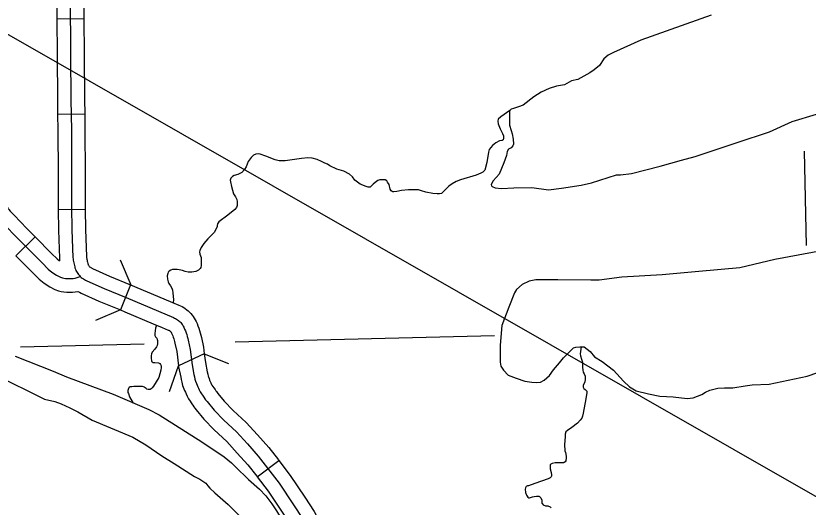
# Model space of a CAD drawing. Extents: x 1720274 to 1751788, y 372074 to 391887.
# Drawn here: x 1739522 to 1740215, y 376241 to 376671 of the extents above; entities that cross this region are included whole.
import ezdxf

# ---------------------------------------------------------------- set-up
doc = ezdxf.new("R2010")
doc.units = 0
for name, color, linetype in [('Level 32', 7, 'Continuous'), ('Level 35', 7, 'Continuous'), ('Level 38', 7, 'Continuous'), ('Level 5', 7, 'Continuous'), ('Level 9', 7, 'Continuous'), ('R_Draft', 7, 'Continuous')]:
    doc.layers.add(name, color=color, linetype=linetype)

msp = doc.modelspace()

# ---------------------------------------------------------------- linework, layer by layer
at = {"layer": 'Level 32'}
for p, q in [((1739558.19, 376668.41), (1739581.89, 376668.66)), ((1739559.01, 376584.94), (1739582.7, 376585.29)), ((1739559.46, 376501.57), (1739583.16, 376501.81)), ((1739522.46, 376461.02), (1739539.3, 376477.7)), ((1739622.86, 376435.75), (1739613.93, 376413.79)), ((1739687.3, 376375.31), (1739664.72, 376364.75)), ((1739733.52, 376267.88), (1739752.41, 376282.18))]:
    msp.add_line(p, q, dxfattribs=at)
for points in [[(1739556.89, 376751.72), (1739556.9, 376751.57), (1739557.99, 376688.13), (1739558.19, 376668.41)], [(1739580.59, 376752.18), (1739580.59, 376752), (1739581.69, 376688.46), (1739581.89, 376668.66)], [(1739569.84, 376688.29), (1739570.36, 376636.95), (1739570.67, 376597.64), (1739571.06, 376571.13), (1739571.22, 376533.44), (1739571.28, 376504.16), (1739571.49, 376483.74), (1739572.35, 376459.73), (1739572.48, 376458.48), (1739572.69, 376457.4), (1739572.91, 376456.16), (1739573.11, 376454.98), (1739573.37, 376453.76), (1739573.67, 376452.58), (1739573.93, 376451.53), (1739574.19, 376450.44), (1739574.52, 376449.36), (1739574.93, 376448.37), (1739575.41, 376447.42), (1739576.03, 376446.44), (1739576.62, 376445.56), (1739577.28, 376444.65), (1739578.01, 376443.8), (1739578.78, 376443)], [(1739558.19, 376668.41), (1739558.51, 376636.85), (1739558.82, 376597.51), (1739559.01, 376584.94)], [(1739581.89, 376668.66), (1739582.21, 376637.06), (1739582.52, 376597.78), (1739582.7, 376585.29)], [(1739559.01, 376584.94), (1739559.21, 376571.02), (1739559.37, 376533.4), (1739559.43, 376504.08), (1739559.46, 376501.57)], [(1739582.7, 376585.29), (1739582.91, 376571.24), (1739583.07, 376533.48), (1739583.13, 376504.23), (1739583.16, 376501.81)], [(1739485.84, 376540.08), (1739488.15, 376537.27), (1739494.15, 376529.52), (1739497.99, 376524.27), (1739499.6, 376522.29), (1739500.87, 376520.78), (1739502.16, 376519.27), (1739504.03, 376517.21), (1739507, 376513.92), (1739514.16, 376505.67), (1739515.59, 376502.9), (1739516.03, 376502.16), (1739516.35, 376501.68), (1739517.56, 376500.18), (1739520.94, 376496.63), (1739532.12, 376484.94), (1739539.3, 376477.7)], [(1739559.46, 376501.57), (1739559.64, 376483.47), (1739560.52, 376458.91), (1739560.75, 376456.67)], [(1739583.16, 376501.81), (1739583.34, 376484.02), (1739584.18, 376460.55), (1739584.21, 376460.25), (1739584.34, 376459.59), (1739584.59, 376458.16), (1739584.75, 376457.2), (1739584.91, 376456.45), (1739585.16, 376455.45), (1739585.44, 376454.36), (1739585.63, 376453.56), (1739585.7, 376453.32), (1739585.71, 376453.3), (1739585.71, 376453.29), (1739585.94, 376452.94), (1739586.33, 376452.37), (1739586.59, 376452.01), (1739586.98, 376451.55)], [(1739512.37, 376488.45), (1739523.63, 376476.67), (1739531.35, 376468.89), (1739545.35, 376454.87), (1739550.7, 376449.52), (1739554, 376446.9), (1739558.05, 376444.28), (1739561.53, 376442.48), (1739563.34, 376441.79), (1739564.52, 376441.48), (1739565.95, 376441.23), (1739567.44, 376441.11), (1739568.56, 376441.11), (1739569.87, 376441.11), (1739571.18, 376441.11), (1739572.67, 376441.29), (1739574.41, 376441.6), (1739578.78, 376443)], [(1739539.3, 376477.7), (1739539.75, 376477.25), (1739553.74, 376463.25), (1739558.6, 376458.37), (1739560.75, 376456.67)], [(1739522.47, 376461.02), (1739522.95, 376460.53), (1739536.97, 376446.5), (1739542.8, 376440.66), (1739547.09, 376437.26), (1739552.09, 376434.02), (1739556.69, 376431.64), (1739559.71, 376430.49), (1739561.99, 376429.89), (1739564.44, 376429.47), (1739566.95, 376429.26), (1739568.56, 376429.26), (1739569.87, 376429.26), (1739571.92, 376429.26), (1739576.78, 376429.87)], [(1739586.98, 376451.55), (1739587.63, 376451.04), (1739588.06, 376450.74), (1739588.5, 376450.47), (1739588.96, 376450.21), (1739589.58, 376449.92), (1739604.26, 376443.31), (1739622.86, 376435.75)], [(1739578.78, 376443), (1739579.66, 376442.24), (1739580.57, 376441.52), (1739581.52, 376440.85), (1739582.51, 376440.24), (1739583.52, 376439.68), (1739584.57, 376439.18), (1739599.59, 376432.41), (1739618.97, 376424.54), (1739647.33, 376412.61), (1739660.46, 376407.02), (1739661.34, 376406.64), (1739662.2, 376406.2), (1739663.04, 376405.72), (1739663.84, 376405.19), (1739664.61, 376404.61), (1739665.35, 376403.99), (1739666.05, 376403.33), (1739666.71, 376402.63), (1739667.33, 376401.9), (1739667.91, 376401.12), (1739668.44, 376400.32), (1739668.92, 376399.49), (1739669.36, 376398.63), (1739670.07, 376397.05), (1739670.73, 376395.46), (1739671.34, 376393.84), (1739671.89, 376392.2), (1739672.38, 376390.55), (1739672.82, 376388.88), (1739673.21, 376387.19), (1739674.89, 376379.2), (1739676.53, 376365.84), (1739678.26, 376357.36), (1739678.67, 376355.29), (1739679.08, 376353.27), (1739679.55, 376351.4), (1739680.43, 376349.32), (1739681, 376347.85), (1739681.62, 376346.46), (1739682.15, 376345.22), (1739682.84, 376343.75), (1739683.8, 376341.99), (1739684.86, 376340.34), (1739685.71, 376339.05)], [(1739576.78, 376429.87), (1739578.08, 376429.15), (1739579.56, 376428.44), (1739594.93, 376421.51), (1739613.93, 376413.79)], [(1739623.35, 376435.55), (1739622.86, 376435.75), (1739651.94, 376423.52), (1739659.6, 376420.26)], [(1739659.6, 376420.26), (1739665.15, 376417.91), (1739666.39, 376417.36), (1739667.86, 376416.62), (1739669.28, 376415.79), (1739670.65, 376414.89), (1739671.97, 376413.9), (1739673.23, 376412.85), (1739674.43, 376411.72), (1739675.56, 376410.52), (1739676.62, 376409.26), (1739677.6, 376407.95), (1739678.51, 376406.58), (1739679.33, 376405.16), (1739680.05, 376403.76), (1739680.95, 376401.76), (1739681.76, 376399.79), (1739682.5, 376397.8), (1739683.18, 376395.79), (1739683.79, 376393.76), (1739684.33, 376391.71), (1739684.78, 376389.73), (1739686.59, 376381.15), (1739687.3, 376375.31)], [(1739613.93, 376413.79), (1739617.81, 376412.18), (1739642.71, 376401.69), (1739650.33, 376398.45)], [(1739650.33, 376398.45), (1739655.77, 376396.14), (1739656.29, 376395.91), (1739656.55, 376395.78), (1739656.79, 376395.64), (1739657.02, 376395.49), (1739657.25, 376395.32), (1739657.46, 376395.14), (1739657.67, 376394.95), (1739657.86, 376394.74), (1739658.04, 376394.53), (1739658.21, 376394.3), (1739658.37, 376394.06), (1739658.51, 376393.82), (1739658.67, 376393.5), (1739659.19, 376392.35), (1739659.7, 376391.12), (1739660.17, 376389.88), (1739660.59, 376388.61), (1739660.97, 376387.34), (1739661.31, 376386.05), (1739661.63, 376384.66), (1739663.19, 376377.26), (1739664.72, 376364.75)], [(1739687.3, 376375.31), (1739688.23, 376367.75), (1739689.87, 376359.71), (1739690.29, 376357.64), (1739690.64, 376355.89), (1739690.82, 376355.17), (1739691.41, 376353.77), (1739691.95, 376352.39), (1739692.49, 376351.17), (1739692.96, 376350.07), (1739693.41, 376349.12), (1739694, 376348.04), (1739694.78, 376346.82), (1739695.5, 376345.73), (1739696.65, 376344.09), (1739697.07, 376343.46)], [(1739664.72, 376364.75), (1739664.82, 376363.94), (1739666.64, 376355.02), (1739667.06, 376352.94), (1739667.53, 376350.64), (1739668.28, 376347.63), (1739669.45, 376344.86), (1739670.05, 376343.31), (1739670.74, 376341.75), (1739671.33, 376340.36), (1739672.27, 376338.37), (1739673.6, 376335.94), (1739674.94, 376333.85), (1739675.93, 376332.37), (1739677.08, 376330.73), (1739677.34, 376330.34)], [(1739697.07, 376343.46), (1739697.31, 376343.09), (1739697.86, 376342.43), (1739699.05, 376340.79), (1739704.66, 376333.93), (1739712.62, 376325.86), (1739723.79, 376315.32), (1739733.7, 376304.53), (1739743.61, 376293.53), (1739752.06, 376282.65), (1739752.41, 376282.18)], [(1739685.71, 376339.05), (1739686.86, 376337.41), (1739687.79, 376336.01), (1739688.48, 376335.18), (1739689.65, 376333.56), (1739695.84, 376326), (1739704.34, 376317.39), (1739715.35, 376307), (1739724.93, 376296.56), (1739734.51, 376285.92), (1739742.65, 376275.44), (1739752.73, 376262.13), (1739765.23, 376243.33), (1739773.21, 376231.4)], [(1739677.33, 376330.34), (1739678.27, 376328.93), (1739679.11, 376327.92), (1739680.25, 376326.33), (1739687.02, 376318.07), (1739696.05, 376308.92), (1739706.91, 376298.67), (1739716.16, 376288.59), (1739725.42, 376278.31), (1739733.25, 376268.23), (1739733.51, 376267.88)], [(1739752.41, 376282.18), (1739762.4, 376268.99), (1739775.09, 376249.9), (1739783.38, 376237.51), (1739789.34, 376226.41), (1739794.24, 376215.04), (1739796.94, 376208.4)], [(1739733.52, 376267.88), (1739743.06, 376255.27), (1739755.38, 376236.75), (1739763.04, 376225.29), (1739767.98, 376216.09), (1739772.38, 376205.88), (1739774.99, 376199.47)]]:
    msp.add_lwpolyline(points, dxfattribs=at)
at = {"layer": 'Level 35'}
for points in [[(1740130.73, 376671.59), (1740069.17, 376649.61), (1740045.31, 376638.88), (1740040.64, 376636.63), (1740036.83, 376633.51), (1740032.86, 376627.63), (1740028.36, 376623.82), (1740024.38, 376621.23), (1740014.01, 376615.34), (1740008.48, 376614.13), (1740002.25, 376610.67), (1739995.33, 376609.46), (1739988.76, 376607.38), (1739981.85, 376604.26), (1739975.45, 376600.28), (1739966.28, 376592.84), (1739962.13, 376591.28), (1739957.64, 376590.07), (1739955.74, 376589.38), (1739954.53, 376588.17), (1739954.18, 376586.96), (1739954.18, 376584.88), (1739954.18, 376580.73), (1739954.18, 376575.36), (1739955.56, 376570.69), (1739956.6, 376567.75), (1739957.47, 376563.07), (1739957.76, 376558.83), (1739957.19, 376557.39), (1739955.61, 376555.68), (1739953.47, 376554.39), (1739952.18, 376552.38), (1739951.46, 376548.8), (1739949.18, 376542.5), (1739945.03, 376532.62), (1739940.02, 376526.75), (1739938.3, 376523.45), (1739938.44, 376522.31), (1739939.02, 376521.59), (1739941.59, 376520.44), (1739947.17, 376519.87), (1739957.9, 376520.44), (1739973.79, 376520.87), (1739988.38, 376518.87), (1739999.68, 376520.16), (1740016.85, 376522.88), (1740025.87, 376524.88), (1740047.76, 376531.9), (1740051.34, 376532.04), (1740060.78, 376533.05), (1740086.11, 376539.49), (1740104.71, 376544.79), (1740116.73, 376548.08), (1740153.35, 376560.26), (1740181.54, 376569.42), (1740201.43, 376578.45), (1740222.75, 376585.03)], [(1739954.53, 376588.17), (1739946.56, 376582.7), (1739944.35, 376580.5), (1739943.95, 376578.89), (1739944.35, 376576.49), (1739946.16, 376572.07), (1739947.96, 376568.06), (1739948.96, 376566.06), (1739948.96, 376565.05), (1739948.96, 376563.85), (1739948.76, 376562.65), (1739947.76, 376562.05), (1739945.35, 376561.64), (1739942.15, 376560.04), (1739939.34, 376557.63), (1739936.34, 376554.02), (1739935.74, 376551.62), (1739934.33, 376542.79), (1739932.53, 376535.97), (1739930.93, 376534.37), (1739929.12, 376533.37), (1739925.12, 376531.76), (1739911.49, 376527.55), (1739907.48, 376526.15), (1739904.08, 376523.94), (1739901.27, 376521.93), (1739896.06, 376516.92), (1739894.66, 376515.72), (1739892.86, 376515.32), (1739890.85, 376515.32), (1739887.05, 376515.52), (1739881.03, 376516.72), (1739877.23, 376517.92), (1739874.62, 376518.72), (1739872.22, 376518.93), (1739866.01, 376518.72), (1739859.79, 376518.12), (1739855.79, 376517.32), (1739853.16, 376517), (1739852.23, 376517), (1739851.46, 376517.25), (1739850.7, 376518.02), (1739849.94, 376519.29), (1739848.84, 376523.36), (1739847.65, 376525.57), (1739846.89, 376526.59), (1739845.61, 376527.44), (1739844.34, 376527.61), (1739842.82, 376527.61), (1739840.78, 376527.52), (1739839.17, 376526.93), (1739836.71, 376525.31), (1739834.93, 376523.79), (1739833.49, 376522.17), (1739832.22, 376521.24), (1739831.46, 376521.16), (1739830.53, 376521.16), (1739828.83, 376521.67), (1739823.66, 376523.87), (1739818.83, 376527.35), (1739816.79, 376530.24), (1739814.25, 376532.61), (1739809.33, 376535.16), (1739803.23, 376537.02), (1739797.13, 376539.91), (1739795.03, 376541.13), (1739792.6, 376542.05), (1739789.86, 376543.64), (1739786.14, 376545.39), (1739781.51, 376546.38), (1739777.79, 376546.76), (1739772.25, 376546.3), (1739762.15, 376544.63), (1739758.12, 376544.02), (1739752.81, 376544.02), (1739749.24, 376545.09), (1739741.16, 376548.13), (1739736.12, 376549.96), (1739734.38, 376550.24), (1739732.27, 376549.96), (1739730.44, 376549.14), (1739728.14, 376546.94), (1739725.76, 376543.72), (1739723.84, 376539.04), (1739722.46, 376536.66), (1739720.17, 376534), (1739718.43, 376533.08), (1739716.59, 376532.25), (1739713.29, 376531.25), (1739711.83, 376530.42), (1739710.36, 376528.86), (1739709.9, 376527.21), (1739710.08, 376525.83), (1739711, 376521.7), (1739712.84, 376515.37), (1739714.49, 376512.71), (1739715.68, 376510.32), (1739716.14, 376508.49), (1739716.14, 376506.56), (1739716.04, 376505), (1739715.31, 376503.26)], [(1739715.31, 376503.26), (1739714.03, 376501.7), (1739707.79, 376496.56), (1739699.91, 376490.69), (1739698.72, 376489.04), (1739698.44, 376487.66), (1739698.44, 376486.56), (1739695.78, 376481.42), (1739690.47, 376475.91), (1739686.98, 376471.97), (1739684.51, 376468.39), (1739683.5, 376465.64), (1739683.22, 376464.45), (1739683.5, 376462.43), (1739684.42, 376459.49), (1739684.69, 376452.7), (1739684.32, 376450.96), (1739683.59, 376449.95), (1739682.12, 376448.57), (1739679.74, 376447.38), (1739676.26, 376446.83), (1739673.05, 376446.83), (1739670.57, 376447.29), (1739668.1, 376448.2), (1739665.44, 376448.75), (1739663.42, 376449.03), (1739661.68, 376449.03), (1739660.58, 376449.03), (1739659.39, 376449.03), (1739658.11, 376448.48), (1739656.64, 376447.56), (1739655.81, 376446.64), (1739655.26, 376445.54), (1739654.9, 376443.52), (1739654.99, 376440.77), (1739655.63, 376438.39), (1739656.36, 376436.83), (1739657.83, 376434.9), (1739658.93, 376432.7), (1739659.48, 376431.05), (1739659.76, 376428.75), (1739660.21, 376422.69), (1739660.06, 376420.15)], [(1740252.23, 376470.18), (1740186.26, 376458), (1740155.52, 376450.5)], [(1740155.52, 376450.5), (1740119.68, 376447.36), (1740087.67, 376444.58), (1740052.52, 376442.49), (1740032.69, 376439.7), (1740025.38, 376439.7), (1739996.5, 376440.05), (1739986.41, 376440.05), (1739977.36, 376440.05), (1739971.44, 376439), (1739965.18, 376435.87), (1739960.31, 376431.69), (1739958.57, 376428.56), (1739953.7, 376416.02), (1739947.43, 376400), (1739946.04, 376382.93), (1739946.04, 376374.22), (1739946.04, 376367.95), (1739946.74, 376364.47), (1739948.82, 376360.99), (1739953, 376356.81), (1739959.96, 376354.02), (1739967.61, 376351.58), (1739973.88, 376350.54), (1739978.05, 376350.19), (1739981.19, 376350.54), (1739984.67, 376352.28), (1739989.19, 376356.46), (1739992.67, 376361.33), (1739997.89, 376367.6), (1740001.37, 376371.78), (1740005.54, 376375.96), (1740007.63, 376378.05), (1740010.07, 376380.49), (1740012.16, 376381.19), (1740015.64, 376381.54), (1740019.46, 376381.54), (1740024.68, 376377.36), (1740028.51, 376372.83), (1740035.12, 376368.65), (1740045.21, 376360.99), (1740053.91, 376351.58), (1740059.13, 376346.36), (1740065.05, 376342.87), (1740075.84, 376340.44), (1740085.58, 376338.35), (1740097.41, 376337.65), (1740109.59, 376336.26), (1740114.81, 376336.95), (1740122.46, 376339.74), (1740125.6, 376341.83), (1740129.42, 376343.57), (1740136.38, 376345.31), (1740142.3, 376345.66), (1740149.61, 376345.66), (1740160.39, 376347.4), (1740166.31, 376348.1), (1740181.27, 376348.8), (1740214.68, 376355.76), (1740266.88, 376373.87)], [(1739645.34, 376400.42), (1739644.46, 376397.85), (1739643.91, 376393.08), (1739643.91, 376392.25), (1739644, 376391.43), (1739644.46, 376390.33), (1739645.65, 376389.04), (1739646.2, 376387.76), (1739646.29, 376387.02), (1739646.39, 376385.56), (1739646.39, 376384.09), (1739646.2, 376382.62), (1739645.47, 376381.43), (1739643.91, 376379.5), (1739641.8, 376376.66), (1739641.25, 376375.37), (1739640.79, 376373.63), (1739640.79, 376372.34), (1739640.79, 376371.33), (1739641.16, 376369.59), (1739641.25, 376369.04), (1739641.62, 376368.4), (1739642.44, 376367.85), (1739644.09, 376367.76), (1739647.12, 376367.57), (1739648.4, 376366.75), (1739649.04, 376366.1), (1739649.59, 376364.73), (1739649.69, 376363.44), (1739649.32, 376360.97), (1739647.39, 376354.73), (1739642.81, 376347.11), (1739641.62, 376345.55), (1739640.79, 376344.63), (1739640.06, 376344.17), (1739639.33, 376344.17), (1739638.23, 376344.17), (1739637.04, 376344.45), (1739636.39, 376344.91), (1739635.66, 376345.73), (1739634.84, 376346.19), (1739633.19, 376346.65), (1739631.63, 376346.65), (1739629.61, 376346.65), (1739628.05, 376346.65), (1739625.76, 376346.65), (1739624.02, 376346.56), (1739622.55, 376346.47), (1739621.45, 376346.01), (1739621.18, 376345.64), (1739620.99, 376344.91), (1739620.53, 376343.35), (1739620.53, 376342.71), (1739620.53, 376341.6), (1739620.9, 376340.59), (1739622, 376337.66), (1739625.08, 376332.1)], [(1740016.97, 376381.41), (1740016.01, 376375.28), (1740016.37, 376373.59), (1740017.21, 376370.59), (1740018.05, 376368.06), (1740018.17, 376365.78), (1740018.17, 376363.73), (1740018.29, 376360.97), (1740018.66, 376359.28), (1740019.62, 376357.72), (1740020.34, 376355.67), (1740020.46, 376353.03), (1740020.1, 376350.86), (1740018.78, 376347.5), (1740018.78, 376346.17), (1740019.26, 376345.09), (1740020.34, 376344.25), (1740021.78, 376342.57), (1740021.9, 376341.48), (1740021.06, 376336.07), (1740018.54, 376323.56), (1740018.05, 376320.92), (1740017.33, 376318.99), (1740016.13, 376317.43), (1740013.61, 376314.66), (1740008.68, 376310.82), (1740004.84, 376308.29), (1740003.4, 376307.09), (1740002.8, 376305.04), (1740002.8, 376302.88), (1740002.43, 376296.02), (1740002.68, 376290.61), (1740003.16, 376288.93), (1740003.76, 376285.92), (1740003.76, 376284.48), (1740003.52, 376281.83), (1740002.92, 376280.87), (1740002.07, 376280.27), (1740001.35, 376280.03), (1739999.43, 376280.03), (1739996.79, 376280.03), (1739994.14, 376279.91), (1739991.5, 376279.55), (1739990.3, 376278.83), (1739989.82, 376278.23), (1739989.7, 376276.9), (1739989.82, 376274.74), (1739990.78, 376271.49), (1739990.9, 376269.45), (1739990.9, 376268.48), (1739990.54, 376267.64), (1739989.82, 376266.92), (1739987.9, 376266.08), (1739976.48, 376261.87), (1739970.71, 376259.95), (1739969.87, 376259.82), (1739968.67, 376259.34), (1739968.07, 376258.26), (1739967.95, 376256.94), (1739968.31, 376254.17), (1739969.15, 376251.77), (1739970.35, 376250.08), (1739971.08, 376249.48), (1739971.68, 376249.48), (1739974.2, 376250.32), (1739975.76, 376250.56), (1739977.8, 376250.93), (1739979.01, 376250.93), (1739979.73, 376250.93), (1739980.45, 376250.56), (1739981.53, 376249.36), (1739982.37, 376247.44), (1739982.61, 376245.75), (1739982.61, 376244.67), (1739982.73, 376244.31), (1739983.57, 376243.23), (1739985.73, 376242.51), (1739987.78, 376242.39), (1739989.82, 376241.42), (1739990.78, 376240.58)]]:
    msp.add_lwpolyline(points, dxfattribs=at)
at = {"layer": 'Level 38'}
for points in [[(1739613.75, 376457.59), (1739622.91, 376435.73)], [(1739613.93, 376413.79), (1739592.08, 376404.63)], [(1739687.3, 376375.31), (1739708.46, 376366.91)], [(1739656.74, 376342.43), (1739664.72, 376364.75)]]:
    msp.add_lwpolyline(points, dxfattribs=at)
at = {"layer": 'Level 5'}
for points in [[(1740211.86, 376552.51), (1740213.75, 376470.11)], [(1739714.22, 376385.86), (1739941.18, 376391.32)], [(1739526.58, 376381.35), (1739634.67, 376383.95)]]:
    msp.add_lwpolyline(points, dxfattribs=at)
at = {"layer": 'Level 9'}
for points in [[(1739521.88, 376373.16), (1739555.05, 376360.08), (1739566.67, 376355.35), (1739607.58, 376339.96), (1739638.68, 376326.52), (1739647.88, 376321.91), (1739685.04, 376298.41), (1739704.77, 376285.2), (1739711.06, 376280.11), (1739714.57, 376276.6), (1739725.95, 376265.45), (1739735.51, 376256.85), (1739740.96, 376251.16), (1739746.29, 376244.01), (1739750.52, 376238.07), (1739754.52, 376231.41), (1739766.5, 376215.05), (1739772.19, 376206.45), (1739776.43, 376197.85), (1739780.06, 376189)], [(1739503.84, 376357.14), (1739547.46, 376335.78), (1739556.53, 376333.55), (1739562.1, 376331.48), (1739569.59, 376327.98), (1739576.75, 376324.47), (1739589.33, 376317.46), (1739624.67, 376302.48), (1739636.29, 376295.63), (1739650.14, 376286.07), (1739660.8, 376279.37), (1739678.63, 376268.06), (1739683.41, 376265.67), (1739688.5, 376262.16), (1739690.41, 376259.77), (1739692.16, 376257.7), (1739696.62, 376253.72), (1739708.08, 376243.52), (1739719.54, 376232.05)]]:
    msp.add_lwpolyline(points, dxfattribs=at)
at = {"layer": 'R_Draft'}
msp.add_line((1742347.36, 375033.94), (1737639.86, 377728.24), dxfattribs=at)

doc.saveas('drawing.dxf')
